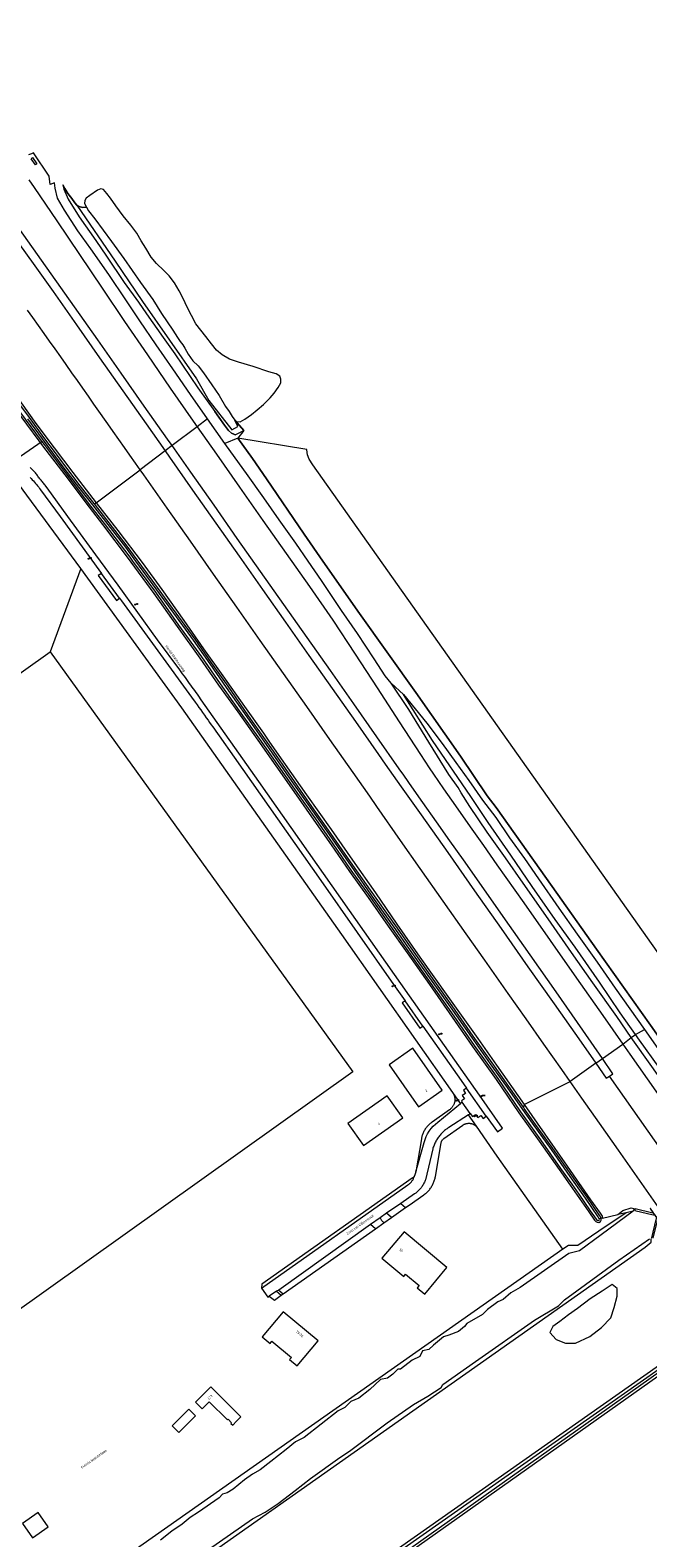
# Model space of a CAD drawing. Header units: metres. Extents: x 138165 to 154469, y 480134 to 494189.
# Tile 903 of 1056: x 149480 to 149801, y 486993 to 487776. Entities that reach past the tile are written whole.
import ezdxf

# ---------------------------------------------------------------- set-up
doc = ezdxf.new("R2010")
doc.units = ezdxf.units.M
doc.header["$LTSCALE"] = 0.001
doc.header["$MEASUREMENT"] = 0
for name, color, linetype, lineweight in [('TOP-L-duiker', 7, 'Continuous', 0), ('TOP-L-topo objecten punt', 7, 'Continuous', 0), ('TOP-L-topo objecten vlak', 7, 'Continuous', 0), ('TOP-L-water beschoeiing', 7, 'Continuous', 0), ('TOP-T-topo huisnummering naamgeving', 7, 'Continuous', 0)]:
    doc.layers.add(name, color=color, linetype=linetype, lineweight=lineweight)
doc.styles.add('Style-INTL_ISO', font='INTL_ISO.shx')
doc.styles.add('Style-STANDARD', font='STANDARD.shx')

# ---------------------------------------------------------------- blocks, each defined once
blk = doc.blocks.new('72')
at = {"layer": 'TOP-L-topo objecten punt', "color": 7, "linetype": 'Continuous', "lineweight": 0}
blk.add_circle((0, 0), 0.025, dxfattribs=at)
at = {"layer": 'TOP-L-topo objecten punt', "color": 7, "linetype": 'Continuous', "lineweight": 0, "style": 'Style-STANDARD'}
blk.add_text('BK', height=0.06, dxfattribs=at).set_placement((0.0483, 0))
blk = doc.blocks.new('14')
at = {"layer": 'TOP-L-topo objecten punt', "color": 7, "linetype": 'Continuous', "lineweight": 0}
blk.add_circle((0, 0), 0.025, dxfattribs=at)
at = {"layer": 'TOP-L-topo objecten punt', "color": 7, "linetype": 'Continuous', "lineweight": 0, "style": 'Style-STANDARD'}
blk.add_text('VB', height=0.06, dxfattribs=at).set_placement((0.0483, 0))
blk = doc.blocks.new('302')
at = {"layer": 'TOP-L-topo objecten punt', "color": 7, "linetype": 'Continuous', "lineweight": 0}
blk.add_circle((0, 0), 0.025, dxfattribs=at)
at = {"layer": 'TOP-L-topo objecten punt', "color": 7, "linetype": 'Continuous', "lineweight": 0, "style": 'Style-STANDARD'}
blk.add_text('WH', height=0.06, dxfattribs=at).set_placement((0.0483, 0))
blk = doc.blocks.new('175')
at = {"layer": 'TOP-L-topo objecten punt', "color": 7, "linetype": 'Continuous', "lineweight": 0}
blk.add_circle((0, 0), 0.025, dxfattribs=at)
at = {"layer": 'TOP-L-topo objecten punt', "color": 7, "linetype": 'Continuous', "lineweight": 0, "style": 'Style-STANDARD'}
blk.add_text('SB', height=0.06, dxfattribs=at).set_placement((0.0483, 0))

msp = doc.modelspace()

# ---------------------------------------------------------------- linework, layer by layer
at = {"layer": 'TOP-L-duiker', "flags": 128}
msp.add_lwpolyline([(149465.59, 487547.8), (149486.31, 487562.27)], dxfattribs=at)
at = {"layer": 'TOP-L-topo objecten vlak', "flags": 128}
for points in [[(149553.78, 487559.95), (149551.43, 487563.29), (149539.34, 487580.46), (149527.26, 487597.63), (149515.17, 487614.81), (149503.13, 487631.92), (149491.01, 487649.15), (149478.9, 487666.3), (149466.78, 487683.46), (149454.75, 487700.76), (149442.8, 487717.94), (149430.58, 487734.98), (149418.35, 487752.06), (149406.17, 487769.22), (149401.05, 487776.7)], [(149572.1, 487573.76), (149563.36, 487586.48), (149554.1, 487599.79), (149545.5, 487612.2), (149537.05, 487624.76), (149529.74, 487635.72), (149520.86, 487648.87), (149511.65, 487662.18), (149504.92, 487671.53), (149497.83, 487682.17), (149494.19, 487688.43), (149492.98, 487693.6), (149492.75, 487696.45), (149490.41, 487695.55), (149490, 487699.9), (149481.86, 487712.04), (149480.71, 487711.41), (149479.27, 487710.94)], [(149480.53, 487708.91), (149481.31, 487709.49), (149483.55, 487706.27), (149482.81, 487705.73), (149480.53, 487708.91)], [(149479.34, 487698.03), (149482.08, 487693.99), (149482.09, 487693.97), (149493.89, 487676.59), (149505.67, 487659.17), (149517.45, 487641.69), (149529.13, 487624.37), (149540.93, 487607.08), (149552.81, 487589.82), (149564.76, 487572.63), (149566.77, 487569.75)], [(149504.38, 487684.78), (149503.3, 487686.02), (149501.66, 487688.2), (149499.68, 487690.93), (149498.09, 487693.51), (149497.06, 487695.33), (149497.58, 487693.03), (149499.86, 487687.88), (149505.55, 487678.73), (149514.15, 487666.39), (149519.77, 487658.3), (149528.98, 487644.59), (149536.29, 487634.46), (149540.46, 487628.4), (149549.21, 487616), (149555.13, 487607.68), (149567.17, 487589.93), (149575.96, 487577.59), (149577.99, 487574.69), (149581, 487570.48), (149583.03, 487567.86), (149584.61, 487566.38), (149585.79, 487565.84), (149586.5, 487565.55), (149590.97, 487567.84), (149586.35, 487573.2)], [(149586.35, 487573.2), (149587.31, 487572.4), (149589.08, 487572.32), (149591.63, 487573.65), (149595.03, 487576.13), (149597.98, 487578.45), (149601.21, 487581.22), (149604.65, 487584.72), (149606.8, 487587.19), (149608.91, 487590.07), (149610.22, 487592.51), (149610.26, 487594.51), (149609.74, 487595.93), (149607.84, 487597.18), (149604.08, 487598.28), (149595.92, 487600.99), (149588.24, 487603.31), (149583.64, 487604.89), (149579.82, 487607.01), (149576.81, 487609.43), (149574.23, 487612.76), (149571.38, 487616.56), (149568.66, 487619.84), (149566.09, 487623.26), (149563.79, 487627.43), (149561.55, 487631.86), (149559.55, 487636.31), (149557.42, 487640.36), (149555.05, 487644.42), (149552.33, 487648.03), (149549.42, 487650.93), (149545.62, 487654.44), (149542.91, 487657.88), (149540.19, 487662.48), (149537.65, 487666.31), (149535.39, 487670.34), (149532.43, 487674.41), (149528.39, 487679.35), (149524.61, 487684.4), (149521.8, 487688.38), (149519.94, 487690.91), (149518.15, 487692.89), (149516.81, 487693.3), (149514.97, 487692.51), (149510.98, 487689.9), (149509.08, 487688.51), (149508.47, 487687.26), (149508.33, 487685.6), (149509.36, 487683.83)], [(149509.36, 487683.83), (149507.4, 487683.61), (149505.43, 487684.04), (149504.38, 487684.78)], [(149504.38, 487684.78), (149524.28, 487655.71), (149538.42, 487634.7), (149566.47, 487594.65), (149572.89, 487583.42), (149584.81, 487568.21), (149587.86, 487569.89), (149586.35, 487573.2)], [(149509.36, 487683.83), (149510.46, 487681.94), (149513.66, 487677.66), (149522.28, 487665.97), (149528.74, 487657.05), (149537.4, 487644.69), (149543.76, 487635.8), (149548.31, 487628.52), (149554.23, 487619.81), (149556.63, 487616), (149557.92, 487614.06), (149559.28, 487612.22), (149560.32, 487610.46), (149562.06, 487607.43), (149564.61, 487603.96), (149567.35, 487601.44), (149570.1, 487597.79), (149574.44, 487591.47), (149578.24, 487585.98), (149581.59, 487580.28), (149583.36, 487577.57), (149584.92, 487575.03), (149586.35, 487573.2)], [(149474.49, 487664.39), (149481.58, 487654.56), (149491.99, 487639.91), (149504.07, 487622.71), (149516.14, 487605.53), (149528.21, 487588.35), (149540.29, 487571.18), (149550.13, 487557.19)], [(149430.11, 487647.68), (149431.39, 487646.15), (149433.74, 487642.98), (149435.53, 487640.37), (149439.07, 487634.95), (149444.33, 487626.86), (149451.22, 487616.56), (149458.57, 487606.09), (149468.83, 487591.33), (149475.33, 487582.2), (149483.04, 487571.43), (149492.55, 487558.72), (149502.21, 487546.04), (149514.41, 487530.25)], [(149513.45, 487529.69), (149513.37, 487529.8), (149506.12, 487538.98), (149499.09, 487548.18), (149493.2, 487556.1), (149487.23, 487564.09), (149479.75, 487574.45), (149469.72, 487588.11), (149460.18, 487601.94), (149459.64, 487602.72), (149450.45, 487616.08), (149442.1, 487628.35), (149435.76, 487637.48), (149429.86, 487646.2)], [(149537.18, 487547.42), (149534.77, 487550.85), (149531.9, 487554.93), (149529.03, 487559.02), (149526.15, 487563.11), (149523.27, 487567.2), (149520.4, 487571.28), (149514.96, 487579.03), (149513.2, 487581.52), (149510.34, 487585.6), (149507.43, 487589.72), (149504.58, 487593.77), (149501.75, 487597.79), (149498.78, 487602.01), (149495.96, 487606.02), (149493.08, 487610.11), (149490.19, 487614.2), (149487.31, 487618.23), (149484.42, 487622.29), (149481.49, 487626.4), (149478.67, 487630.35)], [(149471.81, 487579.67), (149484.53, 487562.43), (149486.47, 487559.89), (149498.02, 487544.7), (149510.69, 487527.95), (149517.63, 487518.89), (149531.04, 487501.32), (149532.44, 487499.41), (149544.33, 487483.21), (149556.36, 487466.07), (149568.23, 487449.59), (149577.89, 487435.6), (149587.86, 487421.67), (149598.29, 487406.87), (149607.65, 487393.63), (149618.16, 487378.63), (149627.45, 487365.44), (149636.4, 487352.62), (149645.84, 487338.82), (149655.62, 487325.16), (149665.99, 487310.35), (149675.82, 487296.49), (149687.39, 487280.03), (149699.23, 487263.04), (149709.83, 487247.82), (149722.09, 487230.69), (149733.84, 487213.41), (149744.35, 487198.74), (149754.74, 487183.91), (149760.51, 487175.76), (149764.13, 487170.65), (149770.18, 487161.99), (149773.22, 487157.64), (149773.82, 487156.95), (149774.55, 487156.55), (149775.43, 487156.52), (149776.21, 487156.93), (149776.71, 487157.72), (149776.67, 487158.63)], [(149472.62, 487580.26), (149485.33, 487563.03), (149487.3, 487560.45), (149498.81, 487545.3), (149511.48, 487528.56), (149518.43, 487519.49), (149531.84, 487501.92), (149533.25, 487500), (149545.14, 487483.79), (149557.18, 487466.65), (149569.05, 487450.16), (149578.71, 487436.17), (149588.67, 487422.25), (149599.11, 487407.45), (149608.46, 487394.2), (149618.98, 487379.21), (149628.27, 487366.02), (149637.22, 487353.19), (149646.66, 487339.4), (149656.43, 487325.74), (149666.81, 487310.93), (149676.63, 487297.07), (149688.21, 487280.6), (149700.05, 487263.61), (149710.64, 487248.39), (149722.91, 487231.27), (149734.66, 487213.98), (149745.17, 487199.32), (149755.56, 487184.49), (149761.33, 487176.34), (149764.95, 487171.23), (149771, 487162.56), (149774, 487158.26), (149774.46, 487157.74), (149774.83, 487157.54), (149775.2, 487157.53), (149775.51, 487157.69), (149775.69, 487157.98), (149775.66, 487158.41)], [(149775.66, 487158.41), (149775.07, 487159.47), (149768.46, 487169.03), (149760.52, 487180.27), (149750.79, 487194.35), (149740.92, 487207.99), (149735.9, 487215.14), (149727.94, 487226.53), (149719.19, 487238.87), (149709.4, 487252.69), (149698.45, 487268.47), (149689.42, 487281.07), (149678.38, 487296.71), (149669.97, 487308.7), (149658.94, 487324.28), (149646.9, 487341.53), (149634.27, 487359.65), (149624.41, 487373.7), (149614.98, 487387.21), (149604.45, 487402.47), (149592.7, 487419.09), (149582.02, 487434.38), (149573.51, 487446.61), (149564.93, 487458.88), (149553.26, 487474.84), (149542.56, 487489.51), (149534.91, 487500), (149529.68, 487507.17), (149512.58, 487529.18), (149505.33, 487538.37), (149498.29, 487547.58), (149492.39, 487555.5), (149486.42, 487563.5), (149478.95, 487573.86)], [(149566.77, 487569.75), (149553.78, 487559.95)], [(149572.1, 487573.76), (149566.77, 487569.75)], [(149566.77, 487569.75), (149576.8, 487555.44), (149588.86, 487538.28), (149600.95, 487521.09), (149613.02, 487503.9), (149625.12, 487486.74), (149637.3, 487469.22), (149648.8, 487451.61), (149660.31, 487434.09), (149671.78, 487416.49), (149682.8, 487399.57), (149687.31, 487392.62), (149689.53, 487389.24), (149692.11, 487385.42), (149694.75, 487381.7), (149700.92, 487372.91), (149708.62, 487361.99), (149715.49, 487352.22), (149722.52, 487342.21), (149736.39, 487322.51), (149750.07, 487302.93), (149763.89, 487283.37), (149777.5, 487263.98), (149787.94, 487249.15)], [(149581.2, 487560.98), (149572.1, 487573.76)], [(149588, 487563.83), (149581.2, 487560.98)], [(149667.62, 487436.48), (149664.5, 487440.33), (149658.79, 487449.23), (149650.09, 487462.31), (149641.81, 487474.29), (149631.3, 487489.81), (149624.43, 487500), (149618.06, 487509.19), (149609.39, 487521.47), (149601.5, 487532.79), (149592.46, 487545.41), (149584.3, 487556.63), (149581.2, 487560.98)], [(149588, 487563.83), (149595.52, 487553.2), (149602.87, 487542.68), (149622.43, 487513.93), (149632.16, 487500), (149651.14, 487472.81), (149680.4, 487431.63), (149703.5, 487398.62), (149717.39, 487378.01), (149722.17, 487371.95), (149751.17, 487331.04), (149774.24, 487298.44), (149802.24, 487258.91), (149823.57, 487228.59), (149839.17, 487205.13), (149840.93, 487203.19), (149842.04, 487202.63), (149841.08, 487195.87)], [(150160.8, 486782.38), (150161.36, 486785.28), (149914.2, 487136.91), (149883.2, 487179.26), (149877.99, 487193.97), (149865.58, 487212.57), (149626.86, 487550.01), (149624.9, 487552.82), (149624.09, 487555.11), (149623.91, 487556.32), (149623.73, 487557.95), (149588, 487563.83)], [(149550.13, 487557.19), (149537.18, 487547.42)], [(149553.78, 487559.95), (149550.13, 487557.19)], [(149550.13, 487557.19), (149552.36, 487554.01), (149564.44, 487536.84), (149576.52, 487519.66), (149588.61, 487502.46), (149600.7, 487485.27), (149612.71, 487468.17), (149624.85, 487450.9), (149636.9, 487433.78), (149648.98, 487416.6), (149661.05, 487399.44), (149664.49, 487394.56), (149672.79, 487382.8), (149683.14, 487368.17), (149696.96, 487348.53), (149710.9, 487328.68), (149724.64, 487309.15), (149738.56, 487289.32), (149752.22, 487269.97), (149766.22, 487250.09), (149773.87, 487239.17)], [(149777.25, 487241.57), (149767.17, 487256.43), (149753.29, 487276.24), (149739.67, 487295.51), (149725.71, 487315.37), (149711.99, 487334.89), (149705.13, 487344.83), (149698.1, 487354.67), (149691.08, 487364.6), (149683.99, 487374.66), (149677.06, 487384.48), (149676.42, 487385.41), (149674.1, 487388.86), (149671.76, 487392.12), (149660.16, 487408.7), (149648.09, 487425.88), (149636.01, 487443.06), (149623.93, 487460.24), (149611.86, 487477.37), (149599.77, 487494.58), (149587.67, 487511.76), (149575.6, 487528.94), (149563.52, 487546.11), (149553.78, 487559.95)], [(149506.4, 487496.05), (149471.55, 487543.45), (149467.53, 487546.87), (149466.88, 487546.4), (149466.39, 487546.06)], [(149716.99, 487211.64), (149722.73, 487203.58), (149725.35, 487205.46), (149713.37, 487222.53), (149677.02, 487274.16), (149641.37, 487324.83), (149598.76, 487385.49), (149568.95, 487427.96), (149567.62, 487429.84), (149566.95, 487430.79), (149566.28, 487431.73), (149565.61, 487432.67), (149564.94, 487433.61), (149564.26, 487434.54), (149563.59, 487435.48), (149562.91, 487436.42), (149562.18, 487437.42), (149561.45, 487438.42), (149560.72, 487439.42), (149559.99, 487440.42), (149559.26, 487441.42), (149558.52, 487442.42), (149557.79, 487443.41), (149546.27, 487459.12), (149525.72, 487487.45), (149514.2, 487503.21), (149499.67, 487523.11), (149488.87, 487538), (149488.22, 487538.88), (149487.89, 487539.32), (149487.56, 487539.75), (149487.22, 487540.18), (149486.89, 487540.62), (149486.55, 487541.04), (149486.21, 487541.47), (149485.87, 487541.9), (149485.53, 487542.32), (149485.18, 487542.74), (149484.83, 487543.15), (149484.49, 487543.57), (149484.14, 487543.99), (149483.81, 487544.42), (149483.48, 487544.86), (149483.15, 487545.29), (149482.82, 487545.73), (149482.48, 487546.15), (149482.11, 487546.55), (149481.76, 487546.89), (149481.39, 487547.21), (149481.04, 487547.55), (149480.7, 487547.9), (149480.37, 487548.26), (149480.05, 487548.62)], [(149514.41, 487530.25), (149537.18, 487547.42)], [(149760.5, 487229.68), (149756.18, 487235.85), (149746.83, 487249.07), (149737.63, 487262.24), (149728.38, 487275.4), (149716.17, 487292.71), (149706.57, 487306.34), (149694.62, 487323.39), (149682.67, 487340.33), (149672.46, 487354.79), (149660.09, 487372.45), (149656.43, 487377.81), (149647.83, 487390.08), (149635.77, 487407.26), (149623.68, 487424.43), (149611.6, 487441.61), (149599.51, 487458.78), (149587.43, 487475.96), (149575.34, 487493.13), (149563.27, 487510.31), (149551.18, 487527.49), (149539.11, 487544.67), (149537.18, 487547.42)], [(149480.02, 487543.42), (149480.6, 487542.81), (149481.18, 487542.21), (149481.76, 487541.6), (149482.33, 487540.98), (149482.89, 487540.33), (149483.44, 487539.66), (149483.97, 487538.99), (149484.5, 487538.3), (149485.01, 487537.61), (149485.5, 487536.9), (149495.58, 487523.12), (149517.1, 487493.59)], [(149513.45, 487529.69), (149514.41, 487530.25)], [(149736.24, 487216.4), (149728.76, 487227.11), (149720.01, 487239.45), (149710.21, 487253.26), (149699.27, 487269.05), (149690.23, 487281.65), (149679.2, 487297.29), (149670.78, 487309.27), (149659.76, 487324.86), (149647.72, 487342.1), (149635.09, 487360.23), (149625.23, 487374.28), (149615.8, 487387.78), (149605.27, 487403.04), (149593.52, 487419.66), (149582.84, 487434.95), (149574.33, 487447.18), (149565.74, 487459.46), (149554.07, 487475.43), (149543.37, 487490.1), (149535.71, 487500.59), (149530.48, 487507.77), (149513.45, 487529.69)], [(149514.41, 487530.25), (149525.69, 487515.84), (149538.21, 487499.28), (149548.52, 487485.2), (149559.97, 487469.04), (149570.16, 487454.43), (149580.08, 487440.3), (149591.36, 487424.46), (149601.23, 487410.51), (149604.43, 487405.88), (149612.47, 487394.35), (149623.53, 487378.63), (149636.33, 487360.49), (149647.44, 487344.55), (149659.36, 487327.71), (149670.58, 487311.48), (149682.44, 487294.34), (149697.07, 487273.86), (149712.6, 487252.01), (149722.35, 487238.23), (149736.63, 487217.81)], [(149506.4, 487496.05), (149490.5, 487452.91)], [(149699.55, 487223.91), (149641.92, 487305.96), (149558.92, 487423.77), (149506.4, 487496.05)], [(149517.1, 487493.59), (149515.48, 487492.43), (149524.89, 487479.49), (149526.5, 487480.68)], [(149526.5, 487480.68), (149517.1, 487493.59)], [(149526.5, 487480.68), (149527.53, 487479.39), (149563.93, 487429.34), (149565.84, 487426.66), (149566.79, 487425.33), (149567.74, 487423.99), (149568.7, 487422.65), (149569.64, 487421.32), (149570.6, 487419.98), (149571.54, 487418.64), (149572.49, 487417.3), (149573.3, 487416.15), (149574.11, 487415), (149574.93, 487413.85), (149575.74, 487412.7), (149576.55, 487411.56), (149577.36, 487410.4), (149578.17, 487409.25), (149586, 487398.06), (149630.99, 487334.03), (149668.86, 487280.08), (149674.82, 487271.59)], [(149313.89, 487160.88), (149338.36, 487178.73), (149284.79, 487289.2), (149296.03, 487300.11), (149289.75, 487310.03), (149490.5, 487452.91)], [(149490.5, 487452.91), (149647.6, 487234.63), (149389.96, 487051.07), (149313.89, 487160.88)], [(149667.62, 487436.48), (149673.92, 487430.74)], [(149792.18, 487252.48), (149784.81, 487263.4), (149772.28, 487280.98), (149761.19, 487296.74), (149749.03, 487314.12), (149736.12, 487332.62), (149726.93, 487345.82), (149717.35, 487359.22), (149708.48, 487372.46), (149703.86, 487379.61), (149702.37, 487382.32), (149697.59, 487389.15), (149687.05, 487405.84), (149676.71, 487422.81), (149667.62, 487436.48)], [(149794.39, 487254.18), (149786.55, 487265.39), (149775.72, 487281.19), (149763.07, 487299.4), (149752.71, 487313.85), (149740.81, 487330.88), (149729.76, 487347.21), (149718.01, 487364.26), (149708.89, 487377.75), (149688.95, 487406.82), (149673.92, 487430.74)], [(149673.92, 487430.74), (149686.12, 487415.72), (149694.04, 487405.22), (149701.22, 487395.32), (149707.87, 487385.96), (149715.02, 487375.73), (149721.88, 487366.76), (149729.01, 487356.26), (149736.83, 487345.5), (149744.11, 487334.97), (149754.71, 487319.76), (149764.13, 487306.2), (149774.53, 487291.66), (149783.87, 487278.23), (149799.07, 487256.66)], [(149674.82, 487271.59), (149673.22, 487270.47), (149682.38, 487257.36), (149684.01, 487258.49)], [(149684.01, 487258.49), (149674.82, 487271.59)], [(149684.01, 487258.49), (149703.85, 487230.12), (149706.63, 487226.29)], [(149794.39, 487254.18), (149799.07, 487256.66)], [(149799.07, 487256.66), (149810.98, 487239.96), (149819.9, 487227.06), (149826.05, 487218.12), (149832.45, 487209.43), (149838.39, 487201.66), (149839.3, 487200.19), (149839.54, 487198.88), (149839.12, 487197.78), (149838.23, 487195.91), (149837.77, 487194.13), (149837.46, 487191.85), (149837.54, 487190.18), (149837.97, 487188.92)], [(149777.25, 487241.57), (149787.94, 487249.15)], [(149787.94, 487249.15), (149792.18, 487252.48)], [(149787.94, 487249.15), (149791.6, 487243.94), (149805.1, 487224.74), (149818.69, 487205.46), (149832.78, 487185.43), (149846.54, 487165.87), (149860.7, 487145.69), (149874.78, 487125.7), (149888.81, 487105.75), (149902.84, 487085.78), (149916.85, 487065.92), (149928.64, 487049.14), (149937.89, 487035.98), (149951.28, 487016.93), (149965.98, 486995.97), (149977.76, 486979.23)], [(149792.18, 487252.48), (149794.39, 487254.18)], [(149833.53, 487194.54), (149827.97, 487202.22), (149823.13, 487209.19), (149813.7, 487222.26), (149802.9, 487237.48), (149792.18, 487252.48)], [(149833.53, 487194.54), (149832.67, 487196.7), (149830.94, 487200.97), (149829.17, 487204.19), (149824.71, 487210.58), (149814.88, 487224.74), (149806.69, 487236.92), (149796.6, 487251.16), (149794.39, 487254.18)], [(149666.51, 487238.4), (149681.82, 487216.59), (149694.05, 487225.18), (149678.74, 487246.99), (149666.51, 487238.4)], [(149773.87, 487239.17), (149777.25, 487241.57)], [(149780.93, 487232.52), (149782.61, 487233.66), (149777.25, 487241.57)], [(149773.87, 487239.17), (149760.5, 487229.68)], [(149773.87, 487239.17), (149779.3, 487231.41), (149780.93, 487232.52)], [(149872.41, 487102.47), (149780.93, 487232.52)], [(149706.63, 487226.29), (149705.08, 487225.18), (149706.12, 487223.51), (149704.51, 487222.4), (149705.67, 487220.75), (149704.05, 487219.6), (149704.52, 487218.98)], [(149716.99, 487211.64), (149706.63, 487226.29)], [(149736.63, 487217.81), (149760.5, 487229.68)], [(149950.58, 486959.56), (149948.49, 486962.52), (149941.25, 486972.8), (149928.65, 486990.71), (149915.97, 487008.71), (149902.91, 487027.21), (149889.71, 487046.07), (149876.52, 487064.84), (149863.39, 487083.52), (149851.59, 487100.27), (149840.5, 487116.07), (149828.71, 487132.71), (149823.9, 487139.46), (149815.88, 487150.88), (149806.19, 487164.65), (149795.32, 487180.21), (149785.58, 487194.1), (149775.68, 487208.11), (149766.54, 487221.05), (149760.5, 487229.68)], [(149665.55, 487222.28), (149645.09, 487207.91), (149653.13, 487196.45), (149673.59, 487210.82), (149665.55, 487222.28)], [(149699.55, 487223.91), (149699.72, 487223.64), (149699.88, 487223.36), (149700.02, 487223.07), (149700.15, 487222.77), (149700.27, 487222.47), (149700.36, 487222.17), (149700.45, 487221.85), (149700.52, 487221.54), (149700.57, 487221.22), (149700.61, 487220.9), (149700.62, 487220.58), (149700.63, 487220.26), (149700.62, 487219.93), (149700.59, 487219.61), (149700.55, 487219.29), (149700.49, 487218.98), (149700.41, 487218.66), (149700.32, 487218.35), (149700.22, 487218.05), (149700.1, 487217.75), (149699.96, 487217.46), (149699.81, 487217.17), (149699.65, 487216.89), (149699.47, 487216.62), (149699.28, 487216.36), (149699.08, 487216.11), (149698.86, 487215.87), (149698.63, 487215.64), (149698.39, 487215.43), (149698.15, 487215.22), (149697.89, 487215.03), (149688.79, 487208.62), (149688.48, 487208.4), (149688.12, 487208.11), (149687.76, 487207.82), (149687.41, 487207.51), (149687.08, 487207.19), (149686.75, 487206.85), (149686.44, 487206.51), (149686.14, 487206.16), (149685.85, 487205.79), (149685.57, 487205.42), (149685.31, 487205.04), (149685.06, 487204.64), (149684.82, 487204.24), (149684.6, 487203.84), (149684.39, 487203.42), (149684.2, 487203), (149684.02, 487202.57), (149683.85, 487202.13), (149683.7, 487201.69), (149683.57, 487201.25), (149683.45, 487200.8), (149683.35, 487200.35), (149683.26, 487199.89), (149680.3, 487182.81)], [(149680.3, 487182.81), (149684.73, 487197.97), (149685.2, 487199.53), (149685.79, 487201.04), (149686.51, 487202.5), (149687.35, 487203.9), (149688.3, 487205.22), (149689.36, 487206.46), (149690.51, 487207.6), (149691.76, 487208.65), (149703.57, 487218.21)], [(149703.57, 487218.21), (149699.55, 487223.91)], [(149704.52, 487218.98), (149703.57, 487218.21)], [(149708.63, 487213.03), (149704.52, 487218.98)], [(149736.63, 487217.81), (149736.24, 487216.4)], [(149736.63, 487217.81), (149747.36, 487202.28), (149758.92, 487185.7), (149771.16, 487168.31), (149776.07, 487161.29), (149777.14, 487159.68), (149777.37, 487158.79)], [(149707.65, 487212.39), (149697.54, 487205.78), (149697.08, 487205.48), (149696.62, 487205.18), (149696.17, 487204.85), (149695.73, 487204.52), (149695.3, 487204.17), (149694.89, 487203.81), (149694.48, 487203.44), (149694.08, 487203.06), (149693.7, 487202.67), (149693.32, 487202.26), (149692.96, 487201.84), (149692.61, 487201.42), (149692.27, 487200.98), (149691.95, 487200.54), (149691.64, 487200.08), (149691.34, 487199.62), (149691.05, 487199.14), (149690.78, 487198.66), (149690.53, 487198.18), (149690.29, 487197.68), (149690.06, 487197.18), (149689.84, 487196.67), (149689.65, 487196.16), (149689.46, 487195.64), (149689.29, 487195.11), (149689.17, 487194.67), (149685.35, 487178.68), (149685.19, 487178.23), (149685.01, 487177.78), (149684.82, 487177.34), (149684.61, 487176.9), (149684.39, 487176.47), (149684.16, 487176.05), (149683.91, 487175.64), (149683.64, 487175.23), (149683.37, 487174.84), (149683.08, 487174.45), (149682.78, 487174.07), (149682.46, 487173.71), (149682.14, 487173.35), (149681.8, 487173.01), (149681.45, 487172.67), (149681.09, 487172.35), (149680.72, 487172.04), (149680.34, 487171.74), (149679.95, 487171.46), (149679.67, 487171.27), (149672.53, 487166.36)], [(149707.65, 487212.39), (149708.63, 487213.03)], [(149711.83, 487206.44), (149707.65, 487212.39)], [(149708.63, 487213.03), (149709.79, 487211.45), (149711.42, 487212.57), (149712.56, 487210.98), (149714.15, 487212.1), (149715.35, 487210.5), (149716.99, 487211.64)], [(149776.67, 487158.63), (149775.92, 487160), (149769.28, 487169.6), (149761.34, 487180.84), (149751.61, 487194.93), (149741.73, 487208.57), (149736.72, 487215.72), (149736.24, 487216.4)], [(149675.06, 487164.16), (149676.84, 487165.42), (149684.58, 487170.87), (149684.96, 487171.15), (149685.34, 487171.45), (149685.71, 487171.76), (149686.07, 487172.08), (149686.42, 487172.41), (149686.76, 487172.76), (149687.08, 487173.11), (149687.39, 487173.48), (149687.7, 487173.85), (149687.98, 487174.24), (149688.26, 487174.63), (149688.52, 487175.04), (149688.77, 487175.45), (149689.01, 487175.87), (149689.23, 487176.3), (149689.43, 487176.73), (149689.62, 487177.18), (149689.8, 487177.62), (149689.96, 487178.08), (149690.11, 487178.54), (149690.24, 487179), (149690.36, 487179.47), (149690.46, 487179.94), (149690.51, 487180.24), (149693.61, 487198.09), (149693.65, 487198.31), (149693.71, 487198.52), (149693.79, 487198.73), (149693.88, 487198.92), (149693.99, 487199.12), (149694.11, 487199.3), (149694.24, 487199.48), (149694.38, 487199.64), (149694.54, 487199.79), (149694.71, 487199.94), (149694.84, 487200.03), (149704.71, 487206.99), (149704.96, 487207.16), (149705.22, 487207.31), (149705.48, 487207.44), (149705.75, 487207.57), (149706.03, 487207.67), (149706.31, 487207.77), (149706.59, 487207.84), (149706.88, 487207.91), (149707.18, 487207.95), (149707.47, 487207.98), (149707.77, 487207.99), (149708.07, 487207.99), (149708.36, 487207.97), (149708.66, 487207.94), (149708.95, 487207.89), (149709.24, 487207.83), (149709.52, 487207.74), (149709.8, 487207.65), (149710.08, 487207.54), (149710.35, 487207.41), (149710.61, 487207.27), (149710.86, 487207.12), (149711.03, 487207.01), (149711.83, 487206.44)], [(149756.72, 487142.54), (149722.69, 487190.98), (149711.83, 487206.44)], [(149679.7, 487180.73), (149679.57, 487180.53), (149679.43, 487180.33), (149679.27, 487180.13), (149679.1, 487179.94), (149678.92, 487179.77), (149678.73, 487179.6), (149678.53, 487179.45), (149600.34, 487124.38), (149600.21, 487122.31)], [(149600.21, 487122.31), (149676.27, 487176), (149676.56, 487176.2), (149676.85, 487176.41), (149677.12, 487176.63), (149677.39, 487176.86), (149677.65, 487177.11), (149677.89, 487177.36), (149678.12, 487177.63), (149678.34, 487177.91), (149678.55, 487178.2), (149678.75, 487178.49), (149678.93, 487178.8), (149679.09, 487179.11), (149679.25, 487179.43), (149679.38, 487179.76), (149679.51, 487180.09), (149679.61, 487180.43), (149679.7, 487180.73)], [(149680.3, 487182.81), (149679.7, 487180.73)], [(149793.29, 487162.34), (149776.7, 487150.1), (149765.38, 487141.81), (149759.77, 487140.31), (149734.5, 487122.76), (149729.71, 487119.97), (149725.82, 487116.49), (149722.97, 487115.29), (149717.6, 487111.25), (149715.02, 487108.59), (149706.86, 487103.95), (149705.73, 487102.49), (149702.55, 487099.84), (149697.58, 487097.98), (149694.73, 487097.05), (149689.62, 487092.8), (149687.17, 487090.48), (149683.79, 487089.88), (149682.4, 487086.83), (149678.48, 487084.91), (149672.38, 487080.33), (149671.06, 487080.33), (149668.47, 487077.61), (149665.69, 487075.68), (149662.11, 487074.96), (149656.41, 487069.78), (149650.7, 487065.2), (149646.66, 487063.48), (149643.48, 487060.36), (149640.1, 487058.7), (149622.33, 487044.84), (149617.95, 487042.51), (149612.98, 487038.53), (149605.09, 487032.3), (149599.45, 487027.98), (149595.48, 487025.73), (149591.43, 487022.81), (149585.53, 487017.97), (149582.42, 487015.98), (149580.03, 487015.38), (149578.3, 487013.52), (149567.5, 487006.09), (149563.12, 487003.17), (149558.94, 486999.79), (149553.57, 486996.21), (149547.74, 486991.49)], [(149672.53, 487166.36), (149665.19, 487161.25)], [(149667.82, 487159.04), (149675.06, 487164.16)], [(149672.53, 487166.36), (149675.06, 487164.16)], [(149785.24, 487160.54), (149787.8, 487162.76), (149792.21, 487164.07), (149794.26, 487163.6)], [(149793.29, 487162.34), (149789.57, 487161.51)], [(149794.12, 487163.04), (149793.63, 487163.16), (149793.29, 487162.34)], [(149794.12, 487163.04), (149794.04, 487162.73), (149803.59, 487160.39), (149804.08, 487160.74), (149805.7, 487158.51), (149805.02, 487158.03), (149802.77, 487148.56), (149802.9, 487148.53)], [(149794.26, 487163.6), (149794.12, 487163.04)], [(149803.64, 487148.35), (149805.82, 487157.49), (149806.2, 487157.75), (149807.73, 487155.58), (149807.89, 487155.71), (149807.32, 487156.51), (149802.42, 487163.45), (149802.2, 487163.77), (149802.03, 487163.65), (149803.56, 487161.48), (149803.41, 487161.36), (149794.26, 487163.6)], [(149656.9, 487155.4), (149609.14, 487121.35)], [(149661.83, 487158.85), (149656.9, 487155.4)], [(149659.49, 487153.15), (149656.9, 487155.4)], [(149659.49, 487153.15), (149663.79, 487156.25)], [(149665.19, 487161.25), (149661.83, 487158.85)], [(149661.83, 487158.85), (149662.02, 487158.5), (149662.22, 487158.16), (149662.44, 487157.84), (149662.67, 487157.51), (149662.91, 487157.2), (149663.16, 487156.9), (149663.43, 487156.61), (149663.71, 487156.33), (149663.79, 487156.25)], [(149663.79, 487156.25), (149667.82, 487159.04)], [(149667.82, 487159.04), (149665.19, 487161.25)], [(149789.57, 487161.51), (149775.41, 487151.98), (149764.59, 487144.57), (149763.8, 487144.57), (149759.61, 487144.57), (149756.72, 487142.54)], [(149776.67, 487158.63), (149775.66, 487158.41)], [(149777.37, 487158.79), (149776.67, 487158.63)], [(149777.37, 487158.79), (149785.24, 487160.54)], [(149789.57, 487161.51), (149785.24, 487160.54)], [(149255.8, 486760.65), (149799.45, 487143.61), (149802.59, 487146.19), (149802.67, 487148)], [(149561.26, 486978.62), (149595.52, 487002.54), (149602.08, 487006.04), (149608.85, 487010.59), (149617.72, 487017.3), (149625.61, 487023.56), (149640.95, 487034.43), (149645.87, 487037.71), (149665.53, 487052.4), (149679.09, 487061.93), (149686.68, 487066.25), (149693.46, 487070.72), (149694.43, 487072.29), (149711.41, 487084.29), (149742.02, 487105.67), (149754.54, 487113.13), (149757.66, 487116.26), (149785.73, 487136.97), (149801.75, 487148.05)], [(149611.47, 487119.34), (149659.49, 487153.15)], [(149662.76, 487137.85), (149674.1, 487128.39), (149675.05, 487129.55), (149682.07, 487123.7), (149681.11, 487122.54), (149685.03, 487119.27), (149696.56, 487133.09), (149674.29, 487151.67), (149662.76, 487137.85)], [(149756.72, 487142.54), (149248.97, 486785.73), (149247.83, 486781.78)], [(149811.26, 487137.6), (149810.84, 487135.99), (149811.39, 487133.71), (149834.26, 487101.53), (149277.79, 486710.86)], [(149812.92, 487135.58), (149812.68, 487135.27), (149812.83, 487134.87), (149814.02, 487133.22), (149821.87, 487122.03), (149833.44, 487105.91), (149835.49, 487102.86), (149835.82, 487101.6), (149835.44, 487100.62), (149832.89, 487098.69), (149278.51, 486709.64)], [(149758.17, 487093.84), (149763.34, 487093.84), (149770.79, 487097.28), (149776.72, 487101.87), (149781.69, 487107.03), (149783.41, 487112.39), (149784.94, 487118.13), (149784.94, 487122.14), (149782.26, 487124.25), (149777.1, 487120.8), (149770.98, 487116.79), (149764.29, 487111.81), (149759.7, 487108.56), (149755.12, 487105.12), (149751.48, 487102.44), (149749.95, 487099.38), (149753.2, 487095.75), (149758.17, 487093.84)], [(149600.21, 487122.31), (149603.55, 487117.75), (149604.26, 487118.27)], [(149608.03, 487120.73), (149604.26, 487118.27)], [(149604.26, 487118.27), (149606.89, 487116.13), (149610.49, 487118.67)], [(149609.14, 487121.35), (149608.03, 487120.73)], [(149608.03, 487120.73), (149610.49, 487118.67)], [(149609.14, 487121.35), (149611.47, 487119.34)], [(149610.49, 487118.67), (149611.47, 487119.34)], [(149600.65, 487097.09), (149604.71, 487093.69), (149605.67, 487094.85), (149615.79, 487086.4), (149614.83, 487085.25), (149618.69, 487082.03), (149629.58, 487095.08), (149611.54, 487110.14), (149600.65, 487097.09)], [(149284.09, 486708.46), (149816.36, 487085.62), (149832.67, 487097.19), (149835.74, 487099.3), (149836.96, 487099.86), (149838.07, 487099.37), (149848.57, 487084.32), (149865.86, 487059.74), (149885.1, 487032.62), (149904.09, 487005.47), (149926.31, 486973.98), (149941.63, 486952.21), (149957.05, 486930.15), (149982.39, 486893.88), (149998.16, 486871.17), (150000, 486868.58), (150022.18, 486837.33), (150045.95, 486803.35), (150071.56, 486766.89), (150089.11, 486741.87)], [(150087.88, 486741), (150087.88, 486741.01), (150084.56, 486745.74), (150070.33, 486766.03), (150044.72, 486802.49), (150020.96, 486836.46), (149998.78, 486867.71), (149996.93, 486870.31), (149981.16, 486893.03), (149955.83, 486929.29), (149940.4, 486951.35), (149925.08, 486973.12), (149902.86, 487004.61), (149883.88, 487031.76), (149864.63, 487058.87), (149847.34, 487083.46), (149837.08, 487098.17), (149836.97, 487098.22), (149836.48, 487097.99), (149833.53, 487095.96), (149817.23, 487084.39), (149284.67, 486707.37)], [(149566.01, 487063.08), (149569.45, 487059.64), (149573.12, 487063.31), (149582.49, 487053.94), (149582.84, 487054.29), (149584.67, 487052.46), (149584.32, 487052.11), (149585.25, 487051.18), (149587.27, 487053.2), (149587.23, 487053.23), (149589.49, 487055.5), (149573.96, 487071.03), (149571.88, 487068.95), (149571.84, 487068.98), (149569.29, 487066.43), (149569.32, 487066.4), (149566.01, 487063.08)], [(149553.84, 487050.91), (149557.29, 487047.46), (149565.91, 487056.09), (149562.46, 487059.54), (149553.84, 487050.91)], [(149476.12, 487000.06), (149481.3, 486992.7), (149489.48, 486998.47), (149484.29, 487005.82), (149476.12, 487000.06)]]:
    msp.add_lwpolyline(points, dxfattribs=at)
at = {"layer": 'TOP-L-water beschoeiing', "flags": 128}
for points in [[(149497.06, 487695.33), (149498.09, 487693.51), (149499.68, 487690.93), (149501.66, 487688.2), (149503.3, 487686.02), (149504.38, 487684.78)], [(149497.06, 487695.33), (149497.58, 487693.03), (149499.86, 487687.88), (149505.55, 487678.73), (149514.15, 487666.39), (149519.77, 487658.3), (149528.98, 487644.59), (149536.29, 487634.46), (149540.46, 487628.4), (149549.21, 487616), (149555.13, 487607.68), (149567.17, 487589.93), (149575.96, 487577.59)], [(149604.08, 487598.28), (149595.92, 487600.99), (149588.24, 487603.31), (149583.64, 487604.89), (149579.82, 487607.01), (149576.81, 487609.43), (149574.23, 487612.76), (149571.38, 487616.56), (149568.66, 487619.84), (149566.09, 487623.26), (149563.79, 487627.43), (149561.55, 487631.86), (149559.55, 487636.31), (149557.42, 487640.36), (149555.05, 487644.42), (149552.33, 487648.03), (149549.42, 487650.93), (149545.62, 487654.44), (149542.91, 487657.88), (149540.19, 487662.48), (149537.65, 487666.31), (149535.39, 487670.34), (149532.43, 487674.41), (149528.39, 487679.35), (149524.61, 487684.4), (149521.8, 487688.38), (149519.94, 487690.91), (149518.15, 487692.89), (149516.81, 487693.3), (149514.97, 487692.51), (149510.98, 487689.9), (149509.08, 487688.51), (149508.47, 487687.26), (149508.33, 487685.6)], [(149504.38, 487684.78), (149505.43, 487684.04), (149507.4, 487683.61), (149509.36, 487683.83)], [(149508.33, 487685.6), (149509.36, 487683.83)], [(149509.36, 487683.83), (149510.46, 487681.94), (149513.66, 487677.66), (149522.28, 487665.97), (149528.74, 487657.05), (149537.4, 487644.69), (149543.76, 487635.8), (149548.31, 487628.52), (149554.23, 487619.81), (149556.63, 487616), (149557.92, 487614.06), (149559.28, 487612.22), (149560.32, 487610.46), (149562.06, 487607.43), (149564.61, 487603.96), (149567.35, 487601.44), (149570.1, 487597.79), (149574.44, 487591.47), (149578.24, 487585.98), (149581.59, 487580.28)], [(149586.35, 487573.2), (149587.31, 487572.4), (149589.08, 487572.32), (149591.63, 487573.65), (149595.03, 487576.13), (149597.98, 487578.45), (149601.21, 487581.22), (149604.65, 487584.72), (149606.8, 487587.19), (149608.91, 487590.07), (149610.22, 487592.51), (149610.26, 487594.51)], [(149586.5, 487565.55), (149585.79, 487565.84), (149584.61, 487566.38), (149583.03, 487567.86), (149581, 487570.48), (149577.99, 487574.69), (149575.96, 487577.59)], [(149581.59, 487580.28), (149583.36, 487577.57), (149584.92, 487575.03), (149586.35, 487573.2)], [(149586.35, 487573.2), (149590.97, 487567.84)], [(149590.97, 487567.84), (149588, 487563.83)], [(149841.08, 487195.87), (149842.04, 487202.63), (149840.93, 487203.19), (149839.17, 487205.13), (149823.57, 487228.59), (149802.24, 487258.91), (149774.24, 487298.44), (149751.17, 487331.04), (149722.17, 487371.95), (149717.39, 487378.01), (149703.5, 487398.62), (149680.4, 487431.63), (149651.14, 487472.81), (149632.16, 487500), (149622.43, 487513.93), (149602.87, 487542.68), (149595.52, 487553.2), (149588, 487563.83)]]:
    msp.add_lwpolyline(points, dxfattribs=at)

# ---------------------------------------------------------------- block references
at = {"layer": 'TOP-L-topo objecten punt', "xscale": 10, "yscale": 10, "zscale": 10}
for name, p in [('14', (149510.4, 487501.17)), ('14', (149534.54, 487477.37)), ('14', (149668.32, 487279.14)), ('14', (149692.58, 487254.22)), ('72', (149701.32, 487219.66)), ('302', (149714.54, 487222.12)), ('175', (149710.82, 487211.6))]:
    msp.add_blockref(name, p, dxfattribs=at)

# ---------------------------------------------------------------- texts
at = {"layer": 'TOP-T-topo huisnummering naamgeving', "style": 'Style-INTL_ISO'}
for s, rotation, p in [('Harriet Martineauweg', 305.8, (149550.18, 487455.67)), ('2', 35.1, (149685.64, 487224.16)), ('4', 35.1, (149661.06, 487206.91)), ('Zeno van Citiumstraat', 35.2, (149644.9, 487149.96)), ('15', 320.2, (149671.6, 487142.2)), ('29-31', 320.2, (149618, 487099.54)), ('123', 44.9, (149572.81, 487064.22)), ('Francis Beaufortlaan', 35.4, (149507.02, 487028.53))]:
    msp.add_text(s, height=1.25, rotation=rotation, dxfattribs=at).set_placement(p)

doc.saveas('drawing.dxf')
